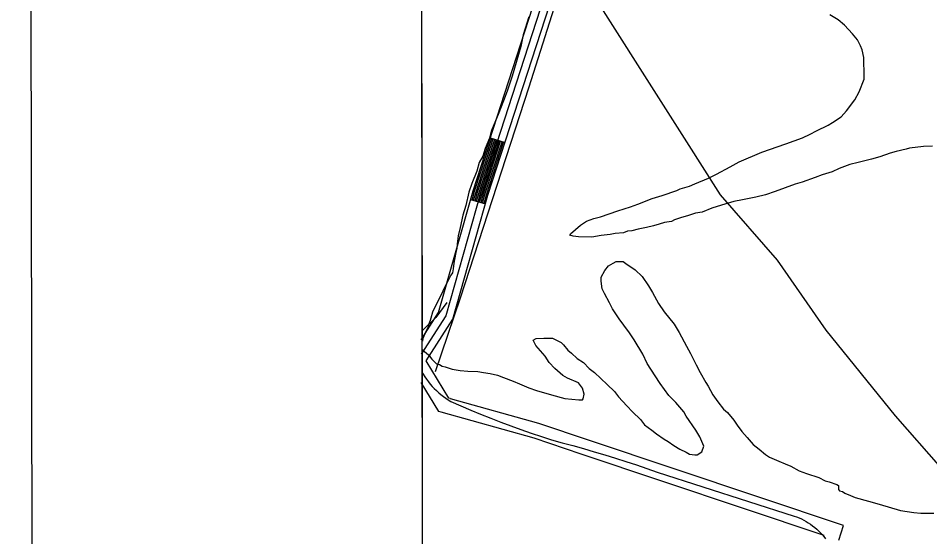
# Model space of a CAD drawing. Extents: x 3329332 to 3367211, y 631066 to 656469.
# Drawn here: x 3332666 to 3334431, y 641354 to 642358 of the extents above; entities that cross this region are included whole.
import ezdxf

# ---------------------------------------------------------------- set-up
doc = ezdxf.new("R2010")
doc.units = 0
for name, color, linetype in [('V-ANNO-SYMB', 7, 'Continuous'), ('V-DTCH-CNTR', 7, 'Continuous'), ('V-GRID-FRAM', 7, 'Continuous'), ('V-ROAD-CNTR', 7, 'Continuous'), ('V-SITE-VEGE', 7, 'Continuous'), ('V-TOPO-SHOR', 7, 'Continuous')]:
    doc.layers.add(name, color=color, linetype=linetype)

msp = doc.modelspace()

# ---------------------------------------------------------------- linework, layer by layer
at = {"layer": 'V-ANNO-SYMB'}
msp.add_lwpolyline([(3332709.6, 632280), (3365792.7, 632342.5), (3365749.4, 655259), (3332666.3, 655196.5), (3332709.6, 632280)], dxfattribs=at)
at = {"layer": 'V-DTCH-CNTR'}
msp.add_lwpolyline([(3333448.8, 641670.7), (3333450.3, 641668.3), (3333453.4, 641663.4), (3333456.8, 641658.6), (3333460.3, 641653.9), (3333464, 641649.4), (3333467.9, 641645), (3333471.9, 641640.8), (3333476.1, 641636.7), (3333480.4, 641632.7), (3333484.8, 641629), (3333489.4, 641625.3), (3333494.1, 641621.9), (3333499, 641618.6), (3333503.9, 641615.5), (3333523.1, 641607.2), (3333542.3, 641599), (3333561.6, 641591.1), (3333581, 641583.4), (3333600.5, 641575.9), (3333620, 641568.6), (3333639.7, 641561.4), (3333659.4, 641554.5), (3333679.2, 641547.9), (3333699, 641541.4), (3333719.7, 641535.9), (3333740.3, 641530.3), (3333760.9, 641524.5), (3333781.5, 641518.5), (3333801.9, 641512.4), (3333822.4, 641506), (3333842.7, 641499.5), (3333863.1, 641492.8), (3333883.3, 641485.9), (3333903.5, 641478.8), (3334168.6, 641394), (3334173.4, 641392.3), (3334178.1, 641390.4), (3334182.7, 641388.3), (3334187.3, 641386), (3334191.7, 641383.6), (3334196, 641381), (3334200.3, 641378.1), (3334204.4, 641375.2), (3334208.3, 641372), (3334212.2, 641368.7), (3334215.9, 641365.3), (3334219.5, 641361.7), (3334222.9, 641357.9), (3334226.1, 641354), (3334229.2, 641350)], dxfattribs=at)
at = {"layer": 'V-GRID-FRAM'}
msp.add_lwpolyline([(3333429.9, 654632), (3364987.9, 654691.7), (3365030.2, 636507.7), (3333456.4, 636448), (3333429.9, 654632)], dxfattribs=at)
at = {"layer": 'V-ROAD-CNTR'}
for p, q in [((3333580.3, 642126.1), (3333608.8, 642116.9)), ((3333542.2, 642006.5), (3333571.1, 641998.3))]:
    msp.add_line(p, q, dxfattribs=at)
for points in [[(3333446.3, 641734.9), (3333480.2, 641787.7), (3333547.1, 642023.7), (3333855.1, 642973.6), (3334059.3, 643628), (3334319, 644443.5)], [(3334333.3, 644439), (3334073.6, 643623.5), (3333869.4, 642969), (3333561.4, 642019.3), (3333494, 641781.5), (3333446.4, 641707.1)], [(3333455.9, 641694.2), (3333507.9, 641775.3), (3333575.8, 642015), (3333883.7, 642964.5), (3334087.9, 643619), (3334347.6, 644434.4)], [(3333545.1, 642005.7), (3333549.9, 642022.8), (3333583.1, 642125.2)], [(3333548, 642004.8), (3333552.8, 642021.9), (3333586, 642124.3)], [(3333550.8, 642004), (3333555.7, 642021.1), (3333588.8, 642123.3)], [(3333553.7, 642003.2), (3333558.5, 642020.2), (3333591.7, 642122.4)], [(3333556.6, 642002.4), (3333561.4, 642019.3), (3333594.5, 642121.5)], [(3333559.5, 642001.6), (3333564.3, 642018.4), (3333597.4, 642120.6)], [(3333562.4, 642000.8), (3333567.2, 642017.6), (3333600.3, 642119.6)], [(3333565.3, 641999.9), (3333570, 642016.7), (3333603.1, 642118.7)], [(3333568.2, 641999.1), (3333572.9, 642015.8), (3333606, 642117.8)], [(3333502.4, 641621.2), (3333500, 641621.9), (3333455.9, 641694.2)], [(3333485, 641594.9), (3333480.5, 641596.2), (3333446.3, 641652.3)], [(3333772.4, 641540.2), (3333674.3, 641573.1), (3333503.5, 641620.9)], [(3333756.2, 641514), (3333665.5, 641544.4), (3333485, 641594.9)], [(3334255.2, 641347.2), (3334264.3, 641375.5), (3333772.4, 641540.2)], [(3334226.2, 641354.8), (3334226.7, 641356.4), (3333756.2, 641514)]]:
    msp.add_lwpolyline(points, dxfattribs=at)
at = {"layer": 'V-SITE-VEGE'}
for p, q in [((3333448.7, 641732.7), (3333447.7, 642414.1)), ((3333654.8, 642360.6), (3333644.1, 642325.7)), ((3334253.6, 642354.8), (3334237.9, 642364.1)), ((3334265.9, 642344.4), (3334253.6, 642354.8)), ((3334281.4, 642327.2), (3334265.9, 642344.4)), ((3333644.1, 642325.7), (3333639.2, 642303.2)), ((3334291.4, 642315.8), (3334281.4, 642327.2)), ((3334296.9, 642304.4), (3334291.4, 642315.8)), ((3334300.1, 642296.4), (3334296.9, 642304.4)), ((3333639.2, 642303.2), (3333622.5, 642245.8)), ((3334303.3, 642281.7), (3334300.1, 642296.4)), ((3334303.2, 642272.6), (3334303.3, 642281.7)), ((3334304, 642253.4), (3334303.2, 642272.6)), ((3334303.8, 642239.9), (3334304, 642253.4)), ((3333622.5, 642245.8), (3333613, 642216.6)), ((3334294.4, 642215.2), (3334303.8, 642239.9)), ((3333613, 642216.6), (3333605.9, 642197.5)), ((3334270.1, 642178.2), (3334286.2, 642199.5)), ((3334286.2, 642199.5), (3334294.4, 642215.2)), ((3333605.9, 642197.5), (3333595.4, 642171.6)), ((3333595.4, 642171.6), (3333590.6, 642159.3)), ((3334242.6, 642156.1), (3334259.7, 642167.1)), ((3334259.7, 642167.1), (3334270.1, 642178.2)), ((3333590.6, 642159.3), (3333582.4, 642140.2)), ((3334211.9, 642139.6), (3334234.6, 642150.5)), ((3334234.6, 642150.5), (3334242.6, 642156.1)), ((3333582.4, 642140.2), (3333578.8, 642125.6)), ((3334184.5, 642126.4), (3334199.3, 642133)), ((3334199.3, 642133), (3334211.9, 642139.6)), ((3333578.8, 642125.6), (3333570.6, 642105.4)), ((3334106.1, 642098.3), (3334152.7, 642114.5)), ((3334152.7, 642114.5), (3334184.5, 642126.4)), ((3334436.3, 642110.1), (3334419.3, 642109.3)), ((3333570.6, 642105.4), (3333565.9, 642090.7)), ((3334061.8, 642079.7), (3334106.1, 642098.3)), ((3334354.7, 642096.7), (3334334.3, 642089.1)), ((3334366.1, 642099.9), (3334354.7, 642096.7)), ((3334385.3, 642104.1), (3334366.1, 642099.9)), ((3334392.1, 642106.3), (3334385.3, 642104.1)), ((3334419.3, 642109.3), (3334392.1, 642106.3)), ((3333558.9, 642078.4), (3333554.1, 642061.5)), ((3333565.9, 642090.7), (3333558.9, 642078.4)), ((3334044.7, 642069.8), (3334061.8, 642079.7)), ((3334276.4, 642074.2), (3334255.9, 642066.6)), ((3334292.3, 642078.5), (3334276.4, 642074.2)), ((3334318.4, 642084.8), (3334292.3, 642078.5)), ((3334334.3, 642089.1), (3334318.4, 642084.8)), ((3333554.1, 642061.5), (3333544.7, 642038)), ((3334018.5, 642055.5), (3334044.7, 642069.8)), ((3334242.3, 642060), (3334223, 642054.7)), ((3334255.9, 642066.6), (3334242.3, 642060)), ((3333976.4, 642037), (3334002.5, 642047.9)), ((3334002.5, 642047.9), (3334018.5, 642055.5)), ((3334184.3, 642040.6), (3334170.7, 642036.2)), ((3334209.3, 642049.2), (3334184.3, 642040.6)), ((3334223, 642054.7), (3334209.3, 642049.2)), ((3333544.7, 642038), (3333538.8, 642021.1)), ((3333912.7, 642014.2), (3333941.1, 642024)), ((3333941.1, 642024), (3333948, 642027.2)), ((3333948, 642027.2), (3333966.1, 642032.6)), ((3333966.1, 642032.6), (3333976.4, 642037)), ((3334132.1, 642022.2), (3334112.8, 642015.7)), ((3334170.7, 642036.2), (3334132.1, 642022.2)), ((3333538.8, 642021.1), (3333532.8, 641995.2)), ((3333866.2, 641998), (3333893.4, 642008.9)), ((3333893.4, 642008.9), (3333912.7, 642014.2)), ((3334068.6, 642006.2), (3334051.6, 642003)), ((3334094.6, 642011.4), (3334068.6, 642006.2)), ((3334112.8, 642015.7), (3334094.6, 642011.4)), ((3333532.8, 641995.2), (3333526.8, 641976.1)), ((3333827.5, 641985), (3333851.4, 641992.6)), ((3333851.4, 641992.6), (3333866.2, 641998)), ((3334009.5, 641990.1), (3333990.2, 641982.5)), ((3334027.7, 641995.5), (3334009.5, 641990.1)), ((3334051.6, 642003), (3334027.7, 641995.5)), ((3333526.8, 641976.1), (3333521.9, 641952.4)), ((3333766.2, 641964.5), (3333781, 641969.9)), ((3333781, 641969.9), (3333793.5, 641973.1)), ((3333793.5, 641973.1), (3333827.5, 641985)), ((3333950.5, 641971.8), (3333936.9, 641967.5)), ((3333961.9, 641975), (3333950.5, 641971.8)), ((3333977.8, 641980.5), (3333961.9, 641975)), ((3333990.2, 641982.5), (3333977.8, 641980.5)), ((3333521.9, 641952.4), (3333518.3, 641936.7)), ((3333735.3, 641940.1), (3333754.8, 641956.8)), ((3333754.8, 641956.8), (3333766.2, 641964.5)), ((3333882.4, 641952.5), (3333866.5, 641949.4)), ((3333896, 641955.7), (3333882.4, 641952.5)), ((3333907.4, 641958.9), (3333896, 641955.7)), ((3333917.6, 641962.2), (3333907.4, 641958.9)), ((3333931.2, 641964.2), (3333917.6, 641962.2)), ((3333936.9, 641967.5), (3333931.2, 641964.2)), ((3333518.3, 641936.7), (3333515.8, 641920.9)), ((3333734.1, 641937.9), (3333735.3, 641940.1)), ((3333740.9, 641935.5), (3333734.1, 641937.9)), ((3333751, 641934.2), (3333740.9, 641935.5)), ((3333777, 641933.8), (3333751, 641934.2)), ((3333795.2, 641936.9), (3333777, 641933.8)), ((3333812.1, 641938.9), (3333795.2, 641936.9)), ((3333822.3, 641941), (3333812.1, 641938.9)), ((3333838.2, 641941.9), (3333822.3, 641941)), ((3333846.1, 641945.2), (3333838.2, 641941.9)), ((3333854.1, 641946.2), (3333846.1, 641945.2)), ((3333866.5, 641949.4), (3333854.1, 641946.2)), ((3333515.8, 641920.9), (3333515.7, 641911.8)), ((3333513.3, 641904), (3333509.6, 641883.7)), ((3333515.7, 641911.8), (3333513.3, 641904)), ((3333509.6, 641883.7), (3333508.3, 641872.4)), ((3333808.9, 641878), (3333818.1, 641883.5)), ((3333818.1, 641883.5), (3333823.8, 641886.8)), ((3333823.8, 641886.8), (3333837.3, 641886.6)), ((3333837.3, 641886.6), (3333842.9, 641883.1)), ((3333842.9, 641883.1), (3333860.8, 641870.4)), ((3333507, 641864.5), (3333503.6, 641860)), ((3333508.3, 641872.4), (3333507, 641864.5)), ((3333795.1, 641856.7), (3333802, 641869)), ((3333802, 641869), (3333808.9, 641878)), ((3333860.8, 641870.4), (3333874.2, 641857.7)), ((3333500, 641852.2), (3333491.9, 641836.5)), ((3333503.6, 641860), (3333500, 641852.2)), ((3333794.9, 641848.8), (3333795.1, 641856.7)), ((3333797, 641834.1), (3333794.9, 641848.8)), ((3333874.2, 641857.7), (3333886.3, 641839.5)), ((3333491.9, 641836.5), (3333484.9, 641821.9)), ((3333801.3, 641825), (3333797, 641834.1)), ((3333886.3, 641839.5), (3333894, 641826.9)), ((3333484.9, 641821.9), (3333473.2, 641799.5)), ((3333811.2, 641806.7), (3333801.3, 641825)), ((3333894, 641826.9), (3333906.1, 641805.3)), ((3333473.2, 641799.5), (3333468.6, 641788.3)), ((3333816.7, 641795.3), (3333811.2, 641806.7)), ((3333830, 641775.9), (3333816.7, 641795.3)), ((3333906.1, 641805.3), (3333917.2, 641789.3)), ((3333465, 641777), (3333463.8, 641772.5)), ((3333468.6, 641788.3), (3333465, 641777)), ((3333838.8, 641763.4), (3333830, 641775.9)), ((3333917.2, 641789.3), (3333936, 641765.3)), ((3333460.2, 641760.1), (3333453.2, 641746.7)), ((3333461.4, 641765.8), (3333460.2, 641760.1)), ((3333463.8, 641772.5), (3333461.4, 641765.8)), ((3333849.9, 641748.5), (3333838.8, 641763.4)), ((3333936, 641765.3), (3333946, 641749.3)), ((3333453.2, 641746.7), (3333449.7, 641737.7)), ((3333858.7, 641734.8), (3333849.9, 641748.5)), ((3333946, 641749.3), (3333960.2, 641723.1)), ((3333449.7, 641737.7), (3333448.7, 641732.7)), ((3333663.2, 641734.4), (3333668.9, 641737.7)), ((3333668.7, 641724.2), (3333663.2, 641734.4)), ((3333686.5, 641703.6), (3333668.7, 641724.2)), ((3333668.9, 641737.7), (3333683.6, 641738.6)), ((3333683.6, 641738.6), (3333700.6, 641738.4)), ((3333700.6, 641738.4), (3333707.3, 641734.9)), ((3333707.3, 641734.9), (3333717.4, 641730.2)), ((3333717.4, 641730.2), (3333721.8, 641725.6)), ((3333721.8, 641725.6), (3333730.7, 641715.3)), ((3333875.3, 641707.4), (3333858.7, 641734.8)), ((3333960.2, 641723.1), (3333967.9, 641708.3)), ((3333451.6, 639763.4), (3333448.7, 641715.8)), ((3333448.7, 641715.8), (3333460.5, 641705.9)), ((3333460.5, 641705.9), (3333467.2, 641697.9)), ((3333694.2, 641691), (3333686.5, 641703.6)), ((3333730.7, 641715.3), (3333737.4, 641709.5)), ((3333737.4, 641709.5), (3333748.6, 641699.2)), ((3333884, 641689.2), (3333875.3, 641707.4)), ((3333967.9, 641708.3), (3333978.9, 641686.6)), ((3333467.2, 641697.9), (3333476.1, 641688.7)), ((3333476.1, 641688.7), (3333481.7, 641687.5)), ((3333481.7, 641687.5), (3333487.3, 641684)), ((3333705.3, 641679.5), (3333694.2, 641691)), ((3333748.6, 641699.2), (3333760.9, 641691.1)), ((3333760.9, 641691.1), (3333772, 641679.6)), ((3333899.5, 641665.2), (3333884, 641689.2)), ((3333978.9, 641686.6), (3333986.6, 641671.8)), ((3333487.3, 641684), (3333492.9, 641682.8)), ((3333492.9, 641682.8), (3333506.4, 641678.1)), ((3333506.4, 641678.1), (3333522.2, 641675.6)), ((3333522.2, 641675.6), (3333536.9, 641674.2)), ((3333536.9, 641674.2), (3333556.1, 641673.9)), ((3333556.1, 641673.9), (3333567.3, 641671.5)), ((3333567.3, 641671.5), (3333579.7, 641670.2)), ((3333579.7, 641670.2), (3333594.4, 641666.5)), ((3333720.9, 641665.7), (3333705.3, 641679.5)), ((3333772, 641679.6), (3333782, 641671.6)), ((3333782, 641671.6), (3333806.5, 641648.6)), ((3333986.6, 641671.8), (3333997.6, 641652.4)), ((3333594.4, 641666.5), (3333605.6, 641661.9)), ((3333605.6, 641661.9), (3333624.7, 641654.8)), ((3333624.7, 641654.8), (3333637.1, 641650.1)), ((3333729.9, 641661.1), (3333720.9, 641665.7)), ((3333751.2, 641651.7), (3333729.9, 641661.1)), ((3333759, 641641.4), (3333751.2, 641651.7)), ((3333909.4, 641650.4), (3333899.5, 641665.2)), ((3333997.6, 641652.4), (3334002, 641645.6)), ((3333637.1, 641650.1), (3333655, 641641.9)), ((3333655, 641641.9), (3333669.6, 641637.1)), ((3333669.6, 641637.1), (3333698.9, 641628.8)), ((3333762.2, 641630.1), (3333759, 641641.4)), ((3333806.5, 641648.6), (3333821, 641634.8)), ((3333821, 641634.8), (3333828.8, 641624.5)), ((3333926, 641627.6), (3333909.4, 641650.4)), ((3334002, 641645.6), (3334010.8, 641628.5)), ((3333698.9, 641628.8), (3333724.8, 641621.6)), ((3333724.8, 641621.6), (3333751.9, 641618.9)), ((3333751.9, 641618.9), (3333758.6, 641618.8)), ((3333758.6, 641618.8), (3333759.8, 641621.1)), ((3333759.8, 641621.1), (3333762.2, 641630.1)), ((3333828.8, 641624.5), (3333844.3, 641607.3)), ((3333939.4, 641613.8), (3333926, 641627.6)), ((3334010.8, 641628.5), (3334020.7, 641614.8)), ((3333844.3, 641607.3), (3333855.5, 641595.9)), ((3333954.9, 641595.5), (3333939.4, 641613.8)), ((3334020.7, 641614.8), (3334031.8, 641601.1)), ((3334031.8, 641601.1), (3334039.6, 641594.2)), ((3333855.5, 641595.9), (3333871.1, 641580.9)), ((3333871.1, 641580.9), (3333878.8, 641570.6)), ((3333959.3, 641587.5), (3333954.9, 641595.5)), ((3333978.1, 641560.1), (3333959.3, 641587.5)), ((3334039.6, 641594.2), (3334051.8, 641579.3)), ((3333878.8, 641570.6), (3333893.3, 641560.3)), ((3334051.8, 641579.3), (3334058.5, 641570.1)), ((3334058.5, 641570.1), (3334067.3, 641557.6)), ((3333893.3, 641560.3), (3333902.3, 641553.3)), ((3333902.3, 641553.3), (3333916.8, 641542.9)), ((3333985.8, 641547.5), (3333978.1, 641560.1)), ((3333993.4, 641529.3), (3333985.8, 641547.5)), ((3334067.3, 641557.6), (3334077.3, 641546.1)), ((3334077.3, 641546.1), (3334089.5, 641532.4)), ((3333916.8, 641542.9), (3333924.6, 641538.3)), ((3333924.6, 641538.3), (3333935.8, 641530.2)), ((3333935.8, 641530.2), (3333947, 641523.3)), ((3333989.9, 641518.1), (3333993.4, 641529.3)), ((3334089.5, 641532.4), (3334100.7, 641523.2)), ((3333947, 641523.3), (3333959.3, 641517.4)), ((3333959.3, 641517.4), (3333966.1, 641513.9)), ((3333966.1, 641513.9), (3333976.2, 641512.6)), ((3333976.2, 641512.6), (3333980.7, 641512.6)), ((3333980.7, 641512.6), (3333989.9, 641518.1)), ((3334100.7, 641523.2), (3334113, 641512.8)), ((3334113, 641512.8), (3334120.8, 641508.2)), ((3334120.8, 641508.2), (3334138.8, 641500)), ((3334138.8, 641500), (3334151.1, 641495.3)), ((3334151.1, 641495.3), (3334162.3, 641490.6)), ((3334162.3, 641490.6), (3334178, 641481.3)), ((3334178, 641481.3), (3334192.6, 641476.6)), ((3334192.6, 641476.6), (3334216.2, 641468.3)), ((3334216.2, 641468.3), (3334228.6, 641462.4)), ((3334228.6, 641462.4), (3334236.5, 641460.1)), ((3334236.5, 641460.1), (3334251.1, 641455.3)), ((3334251.1, 641455.3), (3334254.4, 641453)), ((3334254.4, 641453), (3334254.3, 641445.1)), ((3334254.3, 641445.1), (3334256.5, 641442.8)), ((3334256.5, 641442.8), (3334262.2, 641441.6)), ((3334262.2, 641441.6), (3334266.6, 641438.1)), ((3334266.6, 641438.1), (3334277.9, 641433.4)), ((3334277.9, 641433.4), (3334286.8, 641429.9)), ((3334286.8, 641429.9), (3334312.7, 641422.7)), ((3334312.7, 641422.7), (3334333, 641416.8)), ((3334333, 641416.8), (3334374.6, 641404.8)), ((3334374.6, 641404.8), (3334400.5, 641401)), ((3334400.5, 641401), (3334414.1, 641399.7)), ((3334414.1, 641399.7), (3334438.9, 641399.3))]:
    msp.add_line(p, q, dxfattribs=at)
at = {"layer": 'V-TOPO-SHOR'}
for points in [[(3333929.6, 643113.4), (3333778.8, 642614.6), (3333654.9, 642224.3), (3333522.1, 641815.9), (3333473.6, 641673.1)], [(3333735.8, 642471.9), (3333960.4, 642118.3), (3334025.6, 642015.5), (3334136, 641889.3), (3334230.2, 641754), (3334364.1, 641588.1), (3334452.8, 641487.1), (3334509, 641415), (3334541.6, 641369.9), (3334556.1, 641317.5), (3334531, 641238)], [(3333495.8, 641807.4), (3333474.5, 641778), (3333448.7, 641753.1)]]:
    msp.add_lwpolyline(points, dxfattribs=at)

doc.saveas('drawing.dxf')
